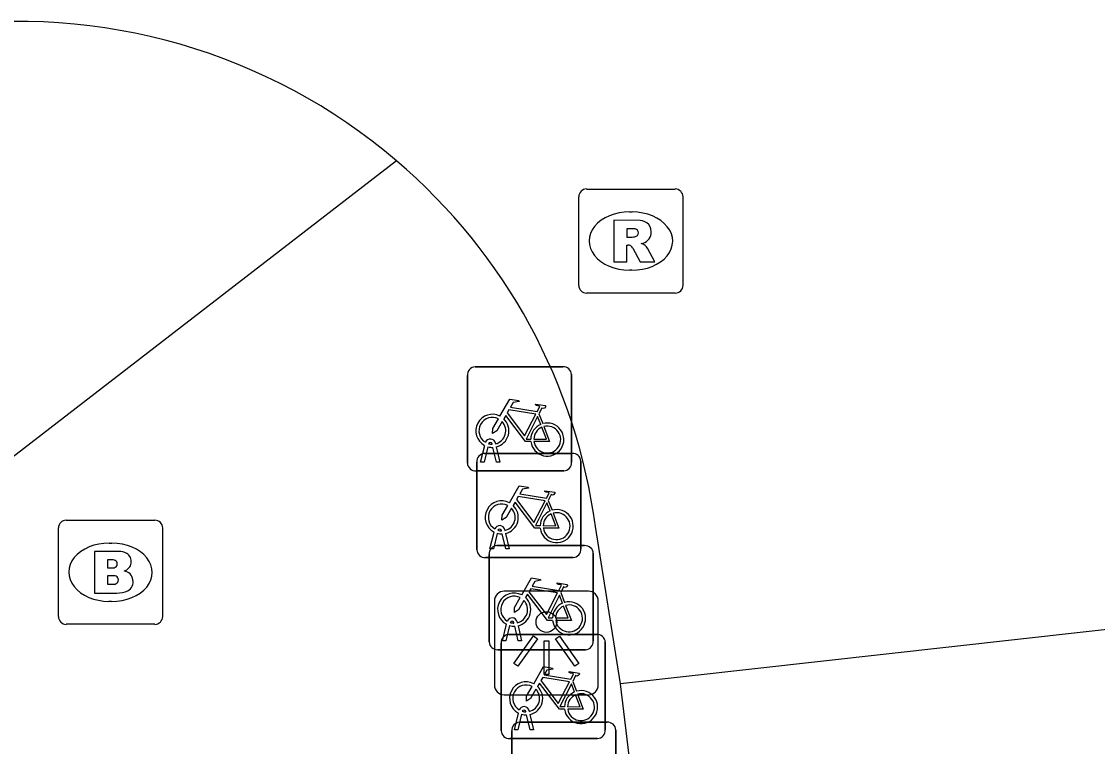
# Model space of a CAD drawing. Extents: x 160379 to 161131, y 383940 to 384849.
# Drawn here: x 160611.75 to 160622.08, y 384783.18 to 384790.14 of the extents above; entities that cross this region are included whole.
import ezdxf

# ---------------------------------------------------------------- set-up
doc = ezdxf.new("R2010")
doc.units = 0
for name, color, linetype in [('IMGEO_Brandkraan', 7, 'Continuous'), ('IMGEO_Fietsenrek', 7, 'Continuous'), ('IMGEO_Lichtpunt', 7, 'Continuous'), ('IMGEO_Rijbaan_lokaal_open', 7, 'Continuous'), ('IMGEO_Rioolput', 7, 'Continuous'), ('IMGEO_Voetpad_open', 7, 'Continuous')]:
    doc.layers.add(name, color=color, linetype=linetype)

msp = doc.modelspace()

# ---------------------------------------------------------------- linework, layer by layer
at = {"layer": 'IMGEO_Brandkraan'}
for p, q in [((160612.108, 384784.424), (160612.108, 384785.276)), ((160612.183, 384785.35), (160613.035, 384785.35)), ((160613.109, 384785.276), (160613.109, 384784.424)), ((160612.596, 384785.13), (160612.621, 384785.13)), ((160612.619, 384784.57), (160612.594, 384784.57)), ((160613.035, 384784.35), (160612.183, 384784.35))]:
    msp.add_line(p, q, dxfattribs=at)
for points in [[(160612.108, 384784.424), (160612.108, 384785.276)], [(160612.183, 384785.35), (160613.035, 384785.35)], [(160613.109, 384785.276), (160613.109, 384784.424)], [(160612.456, 384785.05), (160612.456, 384784.65), (160612.669, 384784.65)], [(160612.687, 384785.05), (160612.456, 384785.05)], [(160612.635, 384784.969), (160612.581, 384784.969), (160612.581, 384784.893)], [(160612.581, 384784.893), (160612.634, 384784.893)], [(160612.643, 384784.817), (160612.581, 384784.817), (160612.581, 384784.736)], [(160612.581, 384784.736), (160612.643, 384784.736)], [(160613.035, 384784.35), (160612.183, 384784.35)]]:
    msp.add_lwpolyline(points, dxfattribs=at)
for centre, radius, start, end in [((160612.185, 384785.274), 0.0765, 91.552, 178.448), ((160612.185, 384785.274), 0.0765, 91.552, 178.448), ((160613.033, 384785.274), 0.0765, 1.552, 88.448), ((160613.033, 384785.274), 0.0765, 1.552, 88.448), ((160612.691, 384784.905), 0.145, 59.4692, 91.5367), ((160612.636, 384784.931), 0.0379, 267.8285, 90.9355), ((160612.716, 384784.952), 0.0922, 285.5137, 58.1501), ((160612.721, 384784.76), 0.105, 301.3115, 78.989), ((160612.644, 384784.776), 0.0404, 269.8759, 90.5077), ((160612.675, 384784.901), 0.251, 268.6676, 293.5347), ((160612.185, 384784.426), 0.0765, 181.552, 268.448), ((160612.185, 384784.426), 0.0765, 181.552, 268.448), ((160613.033, 384784.426), 0.0765, 271.552, 358.448), ((160613.033, 384784.426), 0.0765, 271.552, 358.448)]:
    msp.add_arc(centre, radius, start, end, dxfattribs=at)
for centre, major_axis, ratio, start_param, end_param in [((160612.595, 384784.85), (-0.387, 0.002), 0.722429, 4.712389, 7.853982), ((160612.62, 384784.85), (-0.39, 0.002), 0.717154, 1.570796, 4.712389)]:
    msp.add_ellipse(centre, major_axis=major_axis, ratio=ratio, start_param=start_param, end_param=end_param, dxfattribs=at)
at = {"layer": 'IMGEO_Fietsenrek'}
for p, q in [((160616.11, 384786.824), (160616.951, 384786.824)), ((160616.951, 384786.824), (160616.11, 384786.824)), ((160616.035, 384785.899), (160616.035, 384786.74)), ((160616.035, 384786.74), (160616.035, 384785.899)), ((160617.035, 384786.749), (160617.035, 384785.908)), ((160617.035, 384785.908), (160617.035, 384786.749)), ((160616.722, 384786.373), (160616.758, 384786.278)), ((160616.273, 384786.08), (160616.272, 384786.084)), ((160616.304, 384786.091), (160616.305, 384786.084)), ((160616.162, 384785.908), (160616.201, 384786.068)), ((160616.231, 384786.056), (160616.196, 384785.908)), ((160616.2, 384785.992), (160617.041, 384785.992)), ((160617.041, 384785.992), (160616.2, 384785.992)), ((160616.314, 384785.908), (160616.28, 384786.05)), ((160616.312, 384786.054), (160616.347, 384785.908)), ((160616.125, 384785.067), (160616.125, 384785.908)), ((160616.125, 384785.908), (160616.125, 384785.067)), ((160616.196, 384785.908), (160616.162, 384785.908)), ((160616.347, 384785.908), (160616.314, 384785.908)), ((160617.125, 384785.917), (160617.125, 384785.076)), ((160617.125, 384785.076), (160617.125, 384785.917)), ((160616.96, 384785.824), (160616.119, 384785.824)), ((160616.119, 384785.824), (160616.96, 384785.824)), ((160616.812, 384785.541), (160616.848, 384785.446)), ((160616.394, 384785.259), (160616.395, 384785.252)), ((160616.252, 384785.076), (160616.291, 384785.236)), ((160616.321, 384785.224), (160616.286, 384785.076)), ((160616.363, 384785.248), (160616.362, 384785.252)), ((160616.404, 384785.076), (160616.37, 384785.218)), ((160616.402, 384785.222), (160616.437, 384785.076)), ((160616.286, 384785.076), (160616.252, 384785.076)), ((160616.319, 384785.106), (160617.16, 384785.106)), ((160617.16, 384785.106), (160616.319, 384785.106)), ((160616.437, 384785.076), (160616.404, 384785.076)), ((160617.05, 384784.992), (160616.209, 384784.992)), ((160616.209, 384784.992), (160617.05, 384784.992)), ((160616.244, 384784.181), (160616.244, 384785.022)), ((160616.244, 384785.022), (160616.244, 384784.181)), ((160617.244, 384785.031), (160617.244, 384784.19)), ((160617.244, 384784.19), (160617.244, 384785.031)), ((160616.931, 384784.655), (160616.967, 384784.56)), ((160616.371, 384784.19), (160616.41, 384784.35)), ((160616.44, 384784.338), (160616.405, 384784.19)), ((160616.482, 384784.362), (160616.481, 384784.366)), ((160616.523, 384784.19), (160616.489, 384784.332)), ((160616.513, 384784.373), (160616.514, 384784.366)), ((160616.521, 384784.336), (160616.556, 384784.19)), ((160616.434, 384784.253), (160617.275, 384784.253)), ((160617.275, 384784.253), (160616.434, 384784.253)), ((160616.359, 384783.328), (160616.359, 384784.169)), ((160616.359, 384784.169), (160616.359, 384783.328)), ((160616.405, 384784.19), (160616.371, 384784.19)), ((160616.556, 384784.19), (160616.523, 384784.19)), ((160617.359, 384784.178), (160617.359, 384783.337)), ((160617.359, 384783.337), (160617.359, 384784.178)), ((160617.169, 384784.106), (160616.328, 384784.106)), ((160616.328, 384784.106), (160617.169, 384784.106)), ((160617.046, 384783.802), (160617.082, 384783.707)), ((160616.597, 384783.509), (160616.596, 384783.513)), ((160616.628, 384783.52), (160616.629, 384783.513)), ((160616.486, 384783.337), (160616.525, 384783.497)), ((160616.555, 384783.485), (160616.52, 384783.337)), ((160616.536, 384783.409), (160617.377, 384783.409)), ((160617.377, 384783.409), (160616.536, 384783.409)), ((160616.638, 384783.337), (160616.604, 384783.479)), ((160616.636, 384783.483), (160616.671, 384783.337)), ((160616.461, 384782.484), (160616.461, 384783.325)), ((160616.461, 384783.325), (160616.461, 384782.484)), ((160616.52, 384783.337), (160616.486, 384783.337)), ((160616.671, 384783.337), (160616.638, 384783.337)), ((160617.461, 384783.334), (160617.461, 384782.493)), ((160617.461, 384782.493), (160617.461, 384783.334)), ((160617.284, 384783.253), (160616.443, 384783.253)), ((160616.443, 384783.253), (160617.284, 384783.253))]:
    msp.add_line(p, q, dxfattribs=at)
for points in [[(160616.348, 384786.35), (160616.443, 384786.514), (160616.529, 384786.5), (160616.531, 384786.491), (160616.475, 384786.48), (160616.448, 384786.435), (160616.704, 384786.394)], [(160616.691, 384786.369), (160616.434, 384786.41), (160616.417, 384786.381), (160616.584, 384786.161), (160616.691, 384786.369)], [(160616.704, 384786.394), (160616.729, 384786.443), (160616.723, 384786.447), (160616.7, 384786.451), (160616.688, 384786.458), (160616.687, 384786.461), (160616.689, 384786.466), (160616.784, 384786.451), (160616.786, 384786.441), (160616.776, 384786.428), (160616.764, 384786.422), (160616.75, 384786.428), (160616.722, 384786.373)], [(160616.369, 384786.298), (160616.317, 384786.208), (160616.277, 384786.183), (160616.278, 384786.23), (160616.333, 384786.324)], [(160616.644, 384786.106), (160616.594, 384786.106), (160616.403, 384786.357), (160616.384, 384786.325)], [(160616.739, 384786.271), (160616.709, 384786.348), (160616.6, 384786.13), (160616.643, 384786.13)], [(160616.673, 384786.13), (160616.793, 384786.129), (160616.749, 384786.243)], [(160616.769, 384786.25), (160616.824, 384786.105), (160616.674, 384786.105)], [(160616.438, 384785.518), (160616.533, 384785.682), (160616.619, 384785.668), (160616.621, 384785.659), (160616.565, 384785.648), (160616.538, 384785.603), (160616.794, 384785.562)], [(160616.781, 384785.537), (160616.524, 384785.578), (160616.507, 384785.549), (160616.674, 384785.329), (160616.781, 384785.537)], [(160616.794, 384785.562), (160616.819, 384785.611), (160616.813, 384785.615), (160616.79, 384785.619), (160616.778, 384785.626), (160616.777, 384785.629), (160616.779, 384785.634), (160616.874, 384785.619), (160616.876, 384785.609), (160616.866, 384785.596), (160616.854, 384785.59), (160616.84, 384785.596), (160616.812, 384785.541)], [(160616.459, 384785.466), (160616.407, 384785.376), (160616.367, 384785.351), (160616.368, 384785.398), (160616.423, 384785.492)], [(160616.734, 384785.274), (160616.684, 384785.274), (160616.493, 384785.525), (160616.474, 384785.493)], [(160616.829, 384785.439), (160616.799, 384785.516), (160616.69, 384785.298), (160616.733, 384785.298)], [(160616.763, 384785.298), (160616.883, 384785.297), (160616.839, 384785.411)], [(160616.859, 384785.418), (160616.914, 384785.273), (160616.764, 384785.273)], [(160616.557, 384784.632), (160616.652, 384784.796), (160616.738, 384784.782), (160616.74, 384784.773), (160616.684, 384784.762), (160616.657, 384784.717), (160616.913, 384784.676)], [(160616.913, 384784.676), (160616.938, 384784.725), (160616.932, 384784.729), (160616.909, 384784.733), (160616.897, 384784.74), (160616.896, 384784.743), (160616.898, 384784.748), (160616.993, 384784.733), (160616.995, 384784.723), (160616.985, 384784.71), (160616.973, 384784.704), (160616.959, 384784.71), (160616.931, 384784.655)], [(160616.853, 384784.388), (160616.803, 384784.388), (160616.612, 384784.639), (160616.593, 384784.607)], [(160616.9, 384784.651), (160616.643, 384784.692), (160616.626, 384784.663), (160616.793, 384784.443), (160616.9, 384784.651)], [(160616.578, 384784.58), (160616.526, 384784.49), (160616.486, 384784.465), (160616.487, 384784.512), (160616.542, 384784.606)], [(160616.948, 384784.553), (160616.918, 384784.63), (160616.809, 384784.412), (160616.852, 384784.412)], [(160616.978, 384784.532), (160617.033, 384784.387), (160616.883, 384784.387)], [(160616.882, 384784.412), (160617.002, 384784.411), (160616.958, 384784.525)], [(160616.672, 384783.779), (160616.767, 384783.943), (160616.853, 384783.929), (160616.855, 384783.92), (160616.799, 384783.909), (160616.772, 384783.864), (160617.028, 384783.823)], [(160617.015, 384783.798), (160616.758, 384783.839), (160616.741, 384783.81), (160616.908, 384783.59), (160617.015, 384783.798)], [(160617.028, 384783.823), (160617.053, 384783.872), (160617.047, 384783.876), (160617.024, 384783.88), (160617.012, 384783.887), (160617.011, 384783.89), (160617.013, 384783.895), (160617.108, 384783.88), (160617.11, 384783.87), (160617.1, 384783.857), (160617.088, 384783.851), (160617.074, 384783.857), (160617.046, 384783.802)], [(160616.693, 384783.727), (160616.641, 384783.637), (160616.601, 384783.612), (160616.602, 384783.659), (160616.657, 384783.753)], [(160616.968, 384783.535), (160616.918, 384783.535), (160616.727, 384783.786), (160616.708, 384783.754)], [(160617.063, 384783.7), (160617.033, 384783.777), (160616.924, 384783.559), (160616.967, 384783.559)], [(160616.997, 384783.559), (160617.117, 384783.558), (160617.073, 384783.672)], [(160617.093, 384783.679), (160617.148, 384783.534), (160616.998, 384783.534)]]:
    msp.add_lwpolyline(points, dxfattribs=at)
for centre, radius, start, end in [((160616.113, 384786.746), 0.0779, 92.4484, 184.2845), ((160616.113, 384786.746), 0.0779, 92.4484, 184.2845), ((160616.957, 384786.746), 0.0779, 2.4484, 94.2845), ((160616.957, 384786.746), 0.0779, 2.4484, 94.2845), ((160616.275, 384786.209), 0.159, 62.6766, 242.1369), ((160616.275, 384786.209), 0.129, 63.3192, 238.903), ((160616.275, 384786.209), 0.129, 283.6043, 43.4302), ((160616.275, 384786.209), 0.159, 283.5766, 46.6042), ((160616.802, 384786.125), 0.159, 113.3408, 178.3217), ((160616.802, 384786.125), 0.159, 187.0065, 105.7708), ((160616.802, 384786.125), 0.129, 113.923, 177.9556), ((160616.802, 384786.125), 0.129, 188.6715, 104.5883), ((160616.255, 384786.08), 0.0499, 12.8025, 158.6934), ((160616.255, 384786.08), 0.0174, 12.8025, 163.4502), ((160616.275, 384786.209), 0.129, 253.415, 269.0204), ((160616.203, 384785.914), 0.0779, 92.4484, 184.2845), ((160616.203, 384785.914), 0.0779, 92.4484, 184.2845), ((160616.275, 384786.209), 0.159, 253.9967, 271.7867), ((160617.047, 384785.914), 0.0779, 2.4484, 94.2845), ((160617.047, 384785.914), 0.0779, 2.4484, 94.2845), ((160616.113, 384785.902), 0.0779, 182.4484, 274.2845), ((160616.113, 384785.902), 0.0779, 182.4484, 274.2845), ((160616.957, 384785.902), 0.0779, 272.4484, 4.2845), ((160616.957, 384785.902), 0.0779, 272.4484, 4.2845), ((160616.365, 384785.377), 0.159, 62.6766, 242.1369), ((160616.365, 384785.377), 0.129, 63.3192, 238.903), ((160616.365, 384785.377), 0.129, 283.6043, 43.4302), ((160616.365, 384785.377), 0.159, 283.5766, 46.6042), ((160616.892, 384785.293), 0.159, 113.3408, 178.3217), ((160616.892, 384785.293), 0.159, 187.0065, 105.7708), ((160616.892, 384785.293), 0.129, 113.923, 177.9556), ((160616.892, 384785.293), 0.129, 188.6715, 104.5883), ((160616.345, 384785.248), 0.0499, 12.8025, 158.6934), ((160616.345, 384785.248), 0.0174, 12.8025, 163.4502), ((160616.365, 384785.377), 0.159, 253.9967, 271.7867), ((160616.365, 384785.377), 0.129, 253.415, 269.0204), ((160616.203, 384785.07), 0.0779, 182.4484, 274.2845), ((160616.203, 384785.07), 0.0779, 182.4484, 274.2845), ((160616.322, 384785.028), 0.0779, 92.4484, 184.2845), ((160616.322, 384785.028), 0.0779, 92.4484, 184.2845), ((160617.047, 384785.07), 0.0779, 272.4484, 4.2845), ((160617.047, 384785.07), 0.0779, 272.4484, 4.2845), ((160617.166, 384785.028), 0.0779, 2.4484, 94.2845), ((160617.166, 384785.028), 0.0779, 2.4484, 94.2845), ((160616.484, 384784.491), 0.159, 62.6766, 242.1369), ((160616.484, 384784.491), 0.129, 63.3192, 238.903), ((160616.484, 384784.491), 0.129, 283.6043, 43.4302), ((160616.484, 384784.491), 0.159, 283.5766, 46.6042), ((160617.011, 384784.407), 0.159, 113.3408, 178.3217), ((160617.011, 384784.407), 0.159, 187.0065, 105.7708), ((160617.011, 384784.407), 0.129, 188.6715, 104.5883), ((160617.011, 384784.407), 0.129, 113.923, 177.9556), ((160616.464, 384784.362), 0.0499, 12.8025, 158.6934), ((160616.484, 384784.491), 0.159, 253.9967, 271.7867), ((160616.464, 384784.362), 0.0174, 12.8025, 163.4502), ((160616.484, 384784.491), 0.129, 253.415, 269.0204), ((160616.437, 384784.175), 0.0779, 92.4484, 184.2845), ((160616.437, 384784.175), 0.0779, 92.4484, 184.2845), ((160617.281, 384784.175), 0.0779, 2.4484, 94.2845), ((160617.281, 384784.175), 0.0779, 2.4484, 94.2845), ((160616.322, 384784.184), 0.0779, 182.4484, 274.2845), ((160616.322, 384784.184), 0.0779, 182.4484, 274.2845), ((160617.166, 384784.184), 0.0779, 272.4484, 4.2845), ((160617.166, 384784.184), 0.0779, 272.4484, 4.2845), ((160616.599, 384783.638), 0.159, 62.6766, 242.1369), ((160616.599, 384783.638), 0.129, 63.3192, 238.903), ((160616.599, 384783.638), 0.129, 283.6043, 43.4302), ((160616.599, 384783.638), 0.159, 283.5766, 46.6042), ((160617.126, 384783.554), 0.159, 187.0065, 105.7708), ((160617.126, 384783.554), 0.159, 113.3408, 178.3217), ((160617.126, 384783.554), 0.129, 113.923, 177.9556), ((160617.126, 384783.554), 0.129, 188.6715, 104.5883), ((160616.579, 384783.509), 0.0499, 12.8025, 158.6934), ((160616.579, 384783.509), 0.0174, 12.8025, 163.4502), ((160616.599, 384783.638), 0.129, 253.415, 269.0204), ((160616.539, 384783.331), 0.0779, 92.4484, 184.2845), ((160616.539, 384783.331), 0.0779, 92.4484, 184.2845), ((160616.599, 384783.638), 0.159, 253.9967, 271.7867), ((160617.383, 384783.331), 0.0779, 2.4484, 94.2845), ((160617.383, 384783.331), 0.0779, 2.4484, 94.2845), ((160616.437, 384783.331), 0.0779, 182.4484, 274.2845), ((160616.437, 384783.331), 0.0779, 182.4484, 274.2845), ((160617.281, 384783.331), 0.0779, 272.4484, 4.2845), ((160617.281, 384783.331), 0.0779, 272.4484, 4.2845)]:
    msp.add_arc(centre, radius, start, end, dxfattribs=at)
at = {"layer": 'IMGEO_Lichtpunt'}
for p, q in [((160617.197, 384784.669), (160616.389, 384784.669)), ((160617.197, 384784.669), (160616.389, 384784.669)), ((160616.295, 384784.574), (160616.295, 384783.767)), ((160616.295, 384784.574), (160616.295, 384783.767)), ((160617.291, 384783.767), (160617.291, 384784.574)), ((160617.291, 384783.767), (160617.291, 384784.574)), ((160616.389, 384783.673), (160617.197, 384783.673)), ((160616.389, 384783.673), (160617.197, 384783.673))]:
    msp.add_line(p, q, dxfattribs=at)
for points in [[(160616.669, 384784.238), (160616.708, 384784.21), (160616.52, 384783.948), (160616.482, 384783.975), (160616.669, 384784.238)], [(160616.881, 384784.21), (160616.919, 384784.237), (160617.106, 384783.975), (160617.067, 384783.947), (160616.881, 384784.21)], [(160616.771, 384784.19), (160616.818, 384784.19), (160616.818, 384783.868), (160616.771, 384783.868), (160616.771, 384784.19)]]:
    msp.add_lwpolyline(points, dxfattribs=at)
msp.add_circle((160616.794, 384784.372), 0.0994, dxfattribs=at)
for centre, start, end in [((160616.389, 384784.574), 90, 180), ((160616.389, 384784.574), 90, 180), ((160617.197, 384784.574), 0, 90), ((160617.197, 384784.574), 0, 90), ((160616.389, 384783.767), 180, 270), ((160616.389, 384783.767), 180, 270), ((160617.197, 384783.767), 270, 0), ((160617.197, 384783.767), 270, 360)]:
    msp.add_arc(centre, 0.0946, start, end, dxfattribs=at)
at = {"layer": 'IMGEO_Rijbaan_lokaal_open'}
for points in [[(160617.506, 384783.779), (160617.264, 384785.289)], [(160622.578, 384784.345), (160617.506, 384783.779)], [(160618.065, 384779.112), (160618.054, 384779.205), (160617.506, 384783.779)]]:
    msp.add_lwpolyline(points, dxfattribs=at)
for centre, start, end in [((160611.729, 384784.561), 49.4905, 98.3219), ((160611.731, 384784.559), 7.5192, 49.5188)]:
    msp.add_arc(centre, 5.581, start, end, dxfattribs=at)
at = {"layer": 'IMGEO_Rioolput'}
for p, q in [((160617.104, 384787.606), (160617.104, 384788.458)), ((160617.179, 384788.532), (160618.031, 384788.532)), ((160618.105, 384788.458), (160618.105, 384787.606)), ((160617.592, 384788.312), (160617.617, 384788.312)), ((160617.615, 384787.752), (160617.59, 384787.752)), ((160618.031, 384787.532), (160617.179, 384787.532))]:
    msp.add_line(p, q, dxfattribs=at)
for points in [[(160617.104, 384787.606), (160617.104, 384788.458)], [(160617.179, 384788.532), (160618.031, 384788.532)], [(160618.105, 384788.458), (160618.105, 384787.606)], [(160617.693, 384788.23), (160617.441, 384788.232), (160617.441, 384787.832)], [(160617.619, 384788.151), (160617.565, 384788.151), (160617.565, 384788.07)], [(160617.565, 384788.07), (160617.617, 384788.07)], [(160617.441, 384787.832), (160617.565, 384787.832), (160617.565, 384787.994), (160617.576, 384787.994)], [(160617.623, 384787.965), (160617.694, 384787.832), (160617.834, 384787.832), (160617.769, 384787.958)], [(160618.031, 384787.532), (160617.179, 384787.532)]]:
    msp.add_lwpolyline(points, dxfattribs=at)
for centre, radius, start, end in [((160617.181, 384788.456), 0.0765, 91.552, 178.448), ((160617.181, 384788.456), 0.0765, 91.552, 178.448), ((160618.029, 384788.456), 0.0765, 1.552, 88.448), ((160618.029, 384788.456), 0.0765, 1.552, 88.448), ((160617.625, 384788.055), 0.0964, 77.0061, 93.1865), ((160617.639, 384788.112), 0.0378, 276.6634, 79.6772), ((160617.692, 384788.12), 0.109, 350.3612, 89.416), ((160617.601, 384788.259), 0.19, 274.7715, 282.9687), ((160617.69, 384788.12), 0.112, 277.5842, 350.9817), ((160617.575, 384787.941), 0.0533, 26.0293, 88.6989), ((160617.674, 384787.905), 0.108, 29.5134, 73.7905), ((160617.181, 384787.608), 0.0765, 181.552, 268.448), ((160617.181, 384787.608), 0.0765, 181.552, 268.448), ((160618.029, 384787.608), 0.0765, 271.552, 358.448), ((160618.029, 384787.608), 0.0765, 271.552, 358.448)]:
    msp.add_arc(centre, radius, start, end, dxfattribs=at)
for centre, major_axis, ratio, start_param, end_param in [((160617.591, 384788.032), (-0.387, 0.002), 0.722429, 4.712389, 7.853982), ((160617.616, 384788.032), (-0.39, 0.002), 0.717154, 1.570796, 4.712389)]:
    msp.add_ellipse(centre, major_axis=major_axis, ratio=ratio, start_param=start_param, end_param=end_param, dxfattribs=at)
at = {"layer": 'IMGEO_Voetpad_open'}
msp.add_lwpolyline([(160615.354, 384788.804), (160611.336, 384785.699)], dxfattribs=at)

doc.saveas('drawing.dxf')
